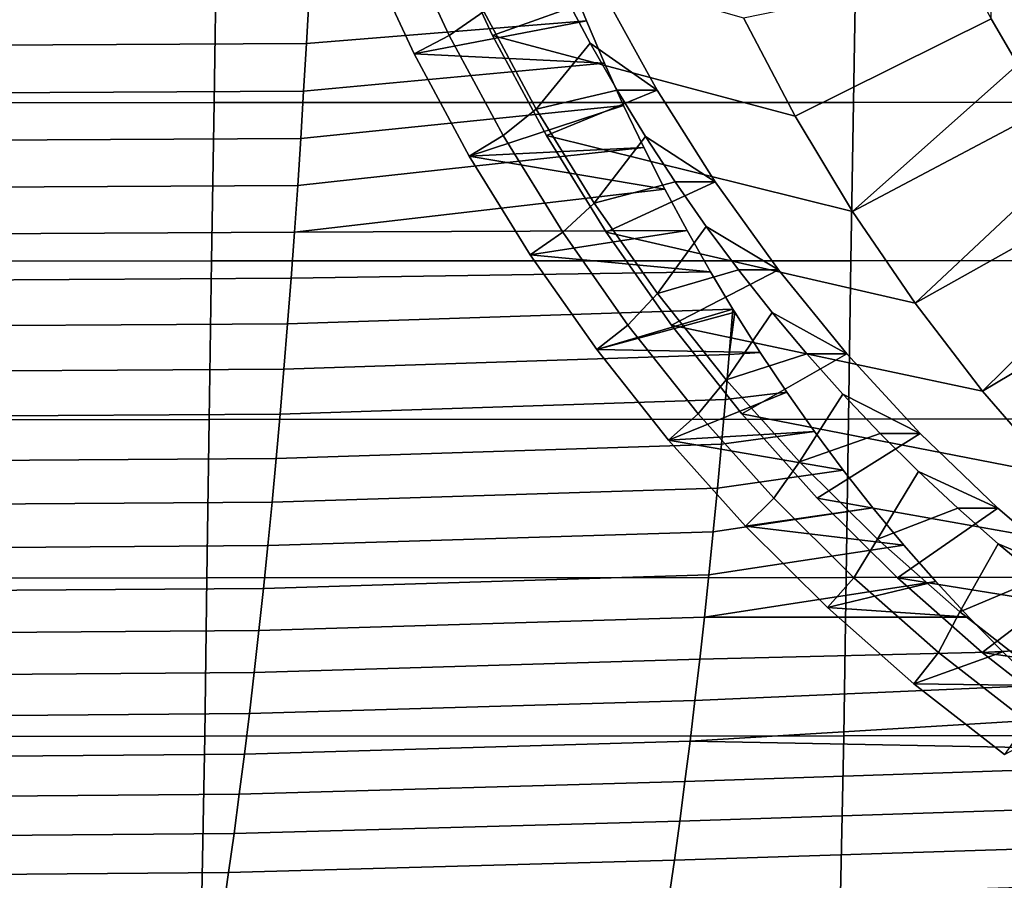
# Model space of a CAD drawing. Header units: metres. Extents: x -23 to 242, y -40 to 23.
# Tile 405 of 450: x 207.82 to 213.95, y -10.74 to -5.38. Entities that reach past the tile are written whole.
import ezdxf

# ---------------------------------------------------------------- set-up
doc = ezdxf.new("R2010")
doc.units = ezdxf.units.M
doc.layers.add('solid_10171013', color=7, linetype='CONTINUOUS')

msp = doc.modelspace()

# ---------------------------------------------------------------- linework, layer by layer
at = {"layer": 'solid_10171013'}
for points in [[(214.033066, 5.659211, 277.262207), (214.033066, -5.6592, 277.262207), (213.866867, -5.375089, 277.226898)], [(210.763245, -5.479424, 285.25708), (211.462128, -5.228007, 285.40564), (211.171188, -4.617136, 285.343811), (210.464127, -4.837511, 285.193512)], [(210.417191, -4.706466, 286.844849), (210.708267, -5.331146, 286.906708), (210.493042, -5.479603, 286.528687), (210.193787, -4.837338, 286.465088)], [(210.193787, -4.837338, 286.465088), (210.493042, -5.479603, 286.528687), (210.275436, -5.593657, 286.482452), (209.969986, -4.938073, 286.417511)], [(212.647644, -5.981826, 277.705536), (210.763245, -5.479424, 285.25708), (210.464127, -4.837511, 285.193512), (212.325623, -5.368854, 277.637115)], [(209.045639, -4.911757, 303.185669), (205.063782, -4.913665, 302.479462), (205.048462, -5.899376, 302.446655), (209.029449, -5.897145, 303.154816)], [(213.027573, -4.910502, 303.891235), (209.045639, -4.911757, 303.185669), (209.029449, -5.897145, 303.154816), (213.010529, -5.89567, 303.862091)], [(209.969986, -4.938073, 286.417511), (210.275436, -5.593657, 286.482452), (211.347351, -5.387667, 280.942657), (211.241104, -5.122177, 280.836029)], [(217.009567, -4.909942, 304.59613), (213.027573, -4.910502, 303.891235), (213.010529, -5.89567, 303.862091), (216.991684, -5.895, 304.568451)], [(213.866867, -5.375089, 277.226898), (212.647644, -5.981826, 277.705536), (212.325623, -5.368854, 277.637115), (213.709152, -5.085615, 277.193359)], [(211.241104, -5.122177, 280.836029), (211.347351, -5.387667, 280.942657), (209.604523, -5.530288, 280.61618), (209.620758, -5.232088, 280.522858)], [(206.840317, -5.543245, 280.023743), (206.856598, -5.244403, 279.930115), (209.620758, -5.232088, 280.522858), (209.604523, -5.530288, 280.61618)], [(211.212662, -5.228073, 286.579437), (211.371628, -5.526678, 286.61322), (211.035019, -5.937101, 286.976166), (210.708267, -5.331146, 286.906708)], [(211.099213, -6.10248, 285.328491), (211.788757, -5.820104, 285.475067), (211.462128, -5.228007, 285.40564), (210.763245, -5.479424, 285.25708)], [(211.462128, -5.228007, 285.40564), (211.788757, -5.820104, 285.475067), (211.371628, -5.526678, 286.61322), (211.212662, -5.228073, 286.579437)], [(210.708267, -5.331146, 286.906708), (211.035019, -5.937101, 286.976166), (210.828812, -6.10227, 286.600067), (210.493042, -5.479603, 286.528687)], [(211.347351, -5.387667, 280.942657), (211.459885, -5.652039, 281.055115), (209.587357, -5.826553, 280.714874), (209.604523, -5.530288, 280.61618)], [(210.275436, -5.593657, 286.482452), (211.459885, -5.652039, 281.055115), (211.347351, -5.387667, 280.942657)], [(213.866867, -5.375089, 277.226898), (214.033066, -5.6592, 277.262207), (213.003784, -6.574573, 277.78125), (212.647644, -5.981826, 277.705536)], [(210.493042, -5.479603, 286.528687), (210.828812, -6.10227, 286.600067), (210.618439, -6.229732, 286.555359), (210.275436, -5.593657, 286.482452)], [(213.003784, -6.574573, 277.78125), (211.099213, -6.10248, 285.328491), (210.763245, -5.479424, 285.25708), (212.647644, -5.981826, 277.705536)], [(206.82309, -5.840147, 280.122803), (206.840317, -5.543245, 280.023743), (209.604523, -5.530288, 280.61618), (209.587357, -5.826553, 280.714874)], [(211.371628, -5.526678, 286.61322), (211.539307, -5.820156, 286.648865), (211.035019, -5.937101, 286.976166)], [(211.788757, -5.820104, 285.475067), (211.539307, -5.820156, 286.648865), (211.371628, -5.526678, 286.61322)], [(210.275436, -5.593657, 286.482452), (210.618439, -6.229732, 286.555359), (211.578705, -5.914972, 281.173462), (211.459885, -5.652039, 281.055115)], [(211.459885, -5.652039, 281.055115), (211.578705, -5.914972, 281.173462), (209.569244, -6.120746, 280.819), (209.587357, -5.826553, 280.714874)], [(214.033066, -5.6592, 277.262207), (214.207748, -5.937935, 277.299347), (213.003784, -6.574573, 277.78125)], [(211.539307, -5.820156, 286.648865), (211.715485, -6.108185, 286.68631), (211.396317, -6.522201, 287.052948), (211.035019, -5.937101, 286.976166)], [(211.470581, -6.703853, 285.40744), (212.149612, -6.390692, 285.551788), (211.788757, -5.820104, 285.475067), (211.099213, -6.10248, 285.328491)], [(211.788757, -5.820104, 285.475067), (212.149612, -6.390692, 285.551788), (211.715485, -6.108185, 286.68631), (211.539307, -5.820156, 286.648865)], [(206.804901, -6.13497, 280.227295), (206.82309, -5.840147, 280.122803), (209.587357, -5.826553, 280.714874), (209.569244, -6.120746, 280.819)], [(209.029449, -5.897145, 303.154816), (205.048462, -5.899376, 302.446655), (205.034058, -6.88505, 302.408295), (209.014114, -6.882522, 303.118744)], [(213.010529, -5.89567, 303.862091), (209.029449, -5.897145, 303.154816), (209.014114, -6.882522, 303.118744), (212.994278, -6.880847, 303.828064)], [(211.578705, -5.914972, 281.173462), (211.703964, -6.176338, 281.297607), (209.550186, -6.412728, 280.928467), (209.569244, -6.120746, 280.819)], [(210.618439, -6.229732, 286.555359), (211.703964, -6.176338, 281.297607), (211.578705, -5.914972, 281.173462)], [(211.035019, -5.937101, 286.976166), (211.396317, -6.522201, 287.052948), (211.200256, -6.703795, 286.679016), (210.828812, -6.10227, 286.600067)], [(216.991684, -5.895, 304.568451), (213.010529, -5.89567, 303.862091), (212.994278, -6.880847, 303.828064), (216.974564, -6.880077, 304.536224)], [(214.207748, -5.937935, 277.299347), (214.390778, -6.211088, 277.338257), (213.392929, -7.145226, 277.863953), (213.003784, -6.574573, 277.78125)], [(206.785767, -6.427579, 280.337158), (206.804901, -6.13497, 280.227295), (209.569244, -6.120746, 280.819), (209.550186, -6.412728, 280.928467)], [(210.828812, -6.10227, 286.600067), (211.200256, -6.703795, 286.679016), (210.997345, -6.843343, 286.635895), (210.618439, -6.229732, 286.555359)], [(213.392929, -7.145226, 277.863953), (211.470581, -6.703853, 285.40744), (211.099213, -6.10248, 285.328491), (213.003784, -6.574573, 277.78125)], [(211.715485, -6.108185, 286.68631), (211.900085, -6.39064, 286.725555), (211.396317, -6.522201, 287.052948)], [(212.149612, -6.390692, 285.551788), (211.900085, -6.39064, 286.725555), (211.715485, -6.108185, 286.68631)], [(211.703964, -6.176338, 281.297607), (211.835754, -6.435982, 281.427521), (209.530197, -6.702361, 281.043304), (209.550186, -6.412728, 280.928467)], [(210.618439, -6.229732, 286.555359), (211.835754, -6.435982, 281.427521), (211.703964, -6.176338, 281.297607)], [(210.618439, -6.229732, 286.555359), (210.997345, -6.843343, 286.635895), (211.974091, -6.693615, 281.563293), (211.835754, -6.435982, 281.427521)], [(214.390778, -6.211088, 277.338257), (214.581833, -6.478203, 277.378876), (213.392929, -7.145226, 277.863953)], [(206.765701, -6.717835, 280.452423), (206.785767, -6.427579, 280.337158), (209.550186, -6.412728, 280.928467), (209.530197, -6.702361, 281.043304)], [(211.900085, -6.39064, 286.725555), (212.093033, -6.667392, 286.766571), (211.790894, -7.084392, 287.136841), (211.396317, -6.522201, 287.052948)], [(211.876068, -7.281579, 285.493622), (212.543686, -6.938179, 285.635529), (212.149612, -6.390692, 285.551788), (211.470581, -6.703853, 285.40744)], [(212.149612, -6.390692, 285.551788), (212.543686, -6.938179, 285.635529), (212.093033, -6.667392, 286.766571), (211.900085, -6.39064, 286.725555)], [(211.835754, -6.435982, 281.427521), (211.974091, -6.693615, 281.563293), (209.530197, -6.702361, 281.043304)], [(214.581833, -6.478203, 277.378876), (214.781082, -6.739462, 277.421204), (213.813843, -7.691972, 277.95343), (213.392929, -7.145226, 277.863953)], [(211.396317, -6.522201, 287.052948), (211.790894, -7.084392, 287.136841), (211.60585, -7.28167, 286.765228), (211.200256, -6.703795, 286.679016)], [(212.093033, -6.667392, 286.766571), (212.294144, -6.938138, 286.809296), (211.790894, -7.084392, 287.136841)], [(212.543686, -6.938179, 285.635529), (212.294144, -6.938138, 286.809296), (212.093033, -6.667392, 286.766571)], [(206.74469, -7.005603, 280.573059), (206.765701, -6.717835, 280.452423), (209.530197, -6.702361, 281.043304), (209.509277, -6.989508, 281.163483)], [(211.974091, -6.693615, 281.563293), (212.119095, -6.948992, 281.704651), (209.509277, -6.989508, 281.163483), (209.530197, -6.702361, 281.043304)], [(210.997345, -6.843343, 286.635895), (212.119095, -6.948992, 281.704651), (211.974091, -6.693615, 281.563293)], [(211.200256, -6.703795, 286.679016), (211.60585, -7.28167, 286.765228), (211.411453, -7.433316, 286.723907), (210.997345, -6.843343, 286.635895)], [(213.813843, -7.691972, 277.95343), (211.876068, -7.281579, 285.493622), (211.470581, -6.703853, 285.40744), (213.392929, -7.145226, 277.863953)], [(214.781082, -6.739462, 277.421204), (214.987946, -6.994164, 277.465179), (213.813843, -7.691972, 277.95343)], [(210.997345, -6.843343, 286.635895), (211.411453, -7.433316, 286.723907), (212.258682, -7.182138, 281.839783), (212.119095, -6.948992, 281.704651)], [(209.014114, -6.882522, 303.118744), (205.034058, -6.88505, 302.408295), (205.020416, -7.870725, 302.36438), (208.999466, -7.867932, 303.077454)], [(212.994278, -6.880847, 303.828064), (209.014114, -6.882522, 303.118744), (208.999466, -7.867932, 303.077454), (212.978668, -7.866078, 303.789154)], [(216.974564, -6.880077, 304.536224), (212.994278, -6.880847, 303.828064), (212.978668, -7.866078, 303.789154), (216.958023, -7.865217, 304.499359)], [(212.119095, -6.948992, 281.704651), (212.258682, -7.182138, 281.839783), (209.487411, -7.274032, 281.28894), (209.509277, -6.989508, 281.163483)], [(212.294144, -6.938138, 286.809296), (212.503098, -7.202491, 286.853729), (212.217346, -7.621698, 287.227478), (211.790894, -7.084392, 287.136841)], [(212.314346, -7.833797, 285.586792), (212.969177, -7.460143, 285.725983), (212.543686, -6.938179, 285.635529), (211.876068, -7.281579, 285.493622)], [(212.543686, -6.938179, 285.635529), (212.969177, -7.460143, 285.725983), (212.503098, -7.202491, 286.853729), (212.294144, -6.938138, 286.809296)], [(206.722748, -7.290744, 280.699036), (206.74469, -7.005603, 280.573059), (209.509277, -6.989508, 281.163483), (209.487411, -7.274032, 281.28894)], [(214.987946, -6.994164, 277.465179), (215.202393, -7.242218, 277.510773), (214.264984, -8.212778, 278.049316), (213.813843, -7.691972, 277.95343)], [(211.790894, -7.084392, 287.136841), (212.217346, -7.621698, 287.227478), (212.044083, -7.833839, 286.858398), (211.60585, -7.28167, 286.765228)], [(212.258682, -7.182138, 281.839783), (212.236435, -7.465043, 281.969147), (209.46463, -7.555794, 281.419708), (209.487411, -7.274032, 281.28894)], [(211.411453, -7.433316, 286.723907), (212.270828, -7.201873, 281.851501), (212.258682, -7.182138, 281.839783)], [(211.411453, -7.433316, 286.723907), (212.429276, -7.451987, 282.003998), (212.270828, -7.201873, 281.851501)], [(212.503098, -7.202491, 286.853729), (212.719681, -7.460158, 286.89975), (212.217346, -7.621698, 287.227478)], [(212.270828, -7.201873, 281.851501), (212.236435, -7.465043, 281.969147), (212.258682, -7.182138, 281.839783)], [(212.429276, -7.451987, 282.003998), (212.236435, -7.465043, 281.969147), (212.270828, -7.201873, 281.851501)], [(212.969177, -7.460143, 285.725983), (212.719681, -7.460158, 286.89975), (212.503098, -7.202491, 286.853729)], [(206.69986, -7.573123, 280.830353), (206.722748, -7.290744, 280.699036), (209.487411, -7.274032, 281.28894), (209.46463, -7.555794, 281.419708)], [(211.60585, -7.28167, 286.765228), (212.044083, -7.833839, 286.858398), (211.858932, -7.997153, 286.819031), (211.411453, -7.433316, 286.723907)], [(214.264984, -8.212778, 278.049316), (212.314346, -7.833797, 285.586792), (211.876068, -7.281579, 285.493622), (213.813843, -7.691972, 277.95343)], [(212.236435, -7.465043, 281.969147), (212.212982, -7.745128, 282.10376), (209.440918, -7.834656, 281.555756), (209.46463, -7.555794, 281.419708)], [(211.411453, -7.433316, 286.723907), (211.858932, -7.997153, 286.819031), (212.594528, -7.699022, 282.161621), (212.429276, -7.451987, 282.003998)], [(212.429276, -7.451987, 282.003998), (212.594528, -7.699022, 282.161621), (212.212982, -7.745128, 282.10376), (212.236435, -7.465043, 281.969147)], [(212.719681, -7.460158, 286.89975), (212.943771, -7.711007, 286.947388), (212.674194, -8.132234, 287.324585), (212.217346, -7.621698, 287.227478)], [(212.783966, -8.358634, 285.686615), (213.424683, -7.954847, 285.822784), (212.969177, -7.460143, 285.725983), (212.314346, -7.833797, 285.586792)], [(212.969177, -7.460143, 285.725983), (213.424683, -7.954847, 285.822784), (212.943771, -7.711007, 286.947388), (212.719681, -7.460158, 286.89975)], [(206.676041, -7.8526, 280.96698), (206.69986, -7.573123, 280.830353), (209.46463, -7.555794, 281.419708), (209.440918, -7.834656, 281.555756)], [(212.217346, -7.621698, 287.227478), (212.674194, -8.132234, 287.324585), (212.51355, -8.358485, 286.95816), (212.044083, -7.833839, 286.858398)], [(211.858932, -7.997153, 286.819031), (212.766678, -7.942787, 282.324402), (212.594528, -7.699022, 282.161621)], [(212.594528, -7.699022, 282.161621), (212.766678, -7.942787, 282.324402), (212.188599, -8.022204, 282.243591), (212.212982, -7.745128, 282.10376)], [(212.943771, -7.711007, 286.947388), (213.175232, -7.954909, 286.996582), (212.674194, -8.132234, 287.324585)], [(213.424683, -7.954847, 285.822784), (213.175232, -7.954909, 286.996582), (212.943771, -7.711007, 286.947388)], [(212.212982, -7.745128, 282.10376), (212.188599, -8.022204, 282.243591), (209.41629, -8.110503, 281.697052), (209.440918, -7.834656, 281.555756)], [(206.651291, -8.12906, 281.108887), (206.676041, -7.8526, 280.96698), (209.440918, -7.834656, 281.555756), (209.41629, -8.110503, 281.697052)], [(212.044083, -7.833839, 286.858398), (212.51355, -8.358485, 286.95816), (212.337982, -8.532511, 286.920868), (211.858932, -7.997153, 286.819031)], [(214.744843, -8.705948, 278.151337), (212.783966, -8.358634, 285.686615), (212.314346, -7.833797, 285.586792), (214.264984, -8.212778, 278.049316)], [(208.999466, -7.867932, 303.077454), (205.020416, -7.870725, 302.36438), (205.007523, -8.856423, 302.314819), (208.985519, -8.853404, 303.030884)], [(212.978668, -7.866078, 303.789154), (208.999466, -7.867932, 303.077454), (208.985519, -8.853404, 303.030884), (212.963699, -8.851396, 303.74527)], [(216.958023, -7.865217, 304.499359), (212.978668, -7.866078, 303.789154), (212.963699, -8.851396, 303.74527), (216.942078, -8.850457, 304.457855)], [(211.858932, -7.997153, 286.819031), (212.945679, -8.182953, 282.492371), (212.766678, -7.942787, 282.324402)], [(212.766678, -7.942787, 282.324402), (212.945679, -8.182953, 282.492371), (212.1633, -8.296187, 282.388672), (212.188599, -8.022204, 282.243591)], [(213.175232, -7.954909, 286.996582), (213.413864, -8.191613, 287.047302), (213.159805, -8.614203, 287.427795), (212.674194, -8.132234, 287.324585)], [(213.283081, -8.853991, 285.792694), (213.908829, -8.420793, 285.92572), (213.424683, -7.954847, 285.822784), (212.783966, -8.358634, 285.686615)], [(213.424683, -7.954847, 285.822784), (213.908829, -8.420793, 285.92572), (213.413864, -8.191613, 287.047302), (213.175232, -7.954909, 286.996582)], [(212.188599, -8.022204, 282.243591), (212.1633, -8.296187, 282.388672), (209.390732, -8.383253, 281.843567), (209.41629, -8.110503, 281.697052)], [(211.858932, -7.997153, 286.819031), (212.337982, -8.532511, 286.920868), (213.131332, -8.418853, 282.66452), (212.945679, -8.182953, 282.492371)], [(206.625626, -8.40242, 281.256073), (206.651291, -8.12906, 281.108887), (209.41629, -8.110503, 281.697052), (209.390732, -8.383253, 281.843567)], [(212.674194, -8.132234, 287.324585), (213.159805, -8.614203, 287.427795), (213.013031, -8.854201, 287.064331), (212.51355, -8.358485, 286.95816)], [(212.945679, -8.182953, 282.492371), (213.131332, -8.418853, 282.66452), (212.1371, -8.567001, 282.538971), (212.1633, -8.296187, 282.388672)], [(213.413864, -8.191613, 287.047302), (213.659363, -8.42081, 287.099487), (213.159805, -8.614203, 287.427795)], [(213.908829, -8.420793, 285.92572), (213.659363, -8.42081, 287.099487), (213.413864, -8.191613, 287.047302)], [(212.1633, -8.296187, 282.388672), (212.1371, -8.567001, 282.538971), (209.364273, -8.65283, 281.99527), (209.390732, -8.383253, 281.843567)], [(206.59903, -8.672599, 281.408478), (206.625626, -8.40242, 281.256073), (209.390732, -8.383253, 281.843567), (209.364273, -8.65283, 281.99527)], [(212.51355, -8.358485, 286.95816), (213.013031, -8.854201, 287.064331), (212.847839, -9.038541, 287.029236), (212.337982, -8.532511, 286.920868)], [(215.252045, -9.17003, 278.259125), (213.283081, -8.853991, 285.792694), (212.783966, -8.358634, 285.686615), (214.744843, -8.705948, 278.151337)], [(213.131332, -8.418853, 282.66452), (213.323624, -8.650228, 282.840851), (212.10997, -8.834572, 282.694427), (212.1371, -8.567001, 282.538971)], [(212.337982, -8.532511, 286.920868), (213.323624, -8.650228, 282.840851), (213.131332, -8.418853, 282.66452)], [(213.659363, -8.42081, 287.099487), (213.911423, -8.642254, 287.153076), (213.672501, -9.065916, 287.536774), (213.159805, -8.614203, 287.427795)], [(213.810135, -9.318332, 285.904724), (214.419464, -8.855846, 286.034241), (213.908829, -8.420793, 285.92572), (213.283081, -8.853991, 285.792694)], [(213.908829, -8.420793, 285.92572), (214.419464, -8.855846, 286.034241), (213.911423, -8.642254, 287.153076), (213.659363, -8.42081, 287.099487)], [(212.1371, -8.567001, 282.538971), (212.10997, -8.834572, 282.694427), (209.336899, -8.919157, 282.152161), (209.364273, -8.65283, 281.99527)], [(212.337982, -8.532511, 286.920868), (212.847839, -9.038541, 287.029236), (213.522476, -8.876801, 283.021301), (213.323624, -8.650228, 282.840851)], [(213.159805, -8.614203, 287.427795), (213.672501, -9.065916, 287.536774), (213.539749, -9.318269, 287.1763), (213.013031, -8.854201, 287.064331)], [(206.571518, -8.939519, 281.566101), (206.59903, -8.672599, 281.408478), (209.364273, -8.65283, 281.99527), (209.336899, -8.919157, 282.152161)], [(213.323624, -8.650228, 282.840851), (213.522476, -8.876801, 283.021301), (212.08194, -9.098823, 282.855042), (212.10997, -8.834572, 282.694427)], [(213.911423, -8.642254, 287.153076), (214.169907, -8.855799, 287.208008), (213.672501, -9.065916, 287.536774)], [(214.419464, -8.855846, 286.034241), (214.169907, -8.855799, 287.208008), (213.911423, -8.642254, 287.153076)], [(208.985519, -8.853404, 303.030884), (205.007523, -8.856423, 302.314819), (204.995499, -9.84198, 302.259033), (208.972366, -9.838778, 302.978424)], [(212.963699, -8.851396, 303.74527), (208.985519, -8.853404, 303.030884), (208.972366, -9.838778, 302.978424), (212.949478, -9.83665, 303.695831)], [(212.10997, -8.834572, 282.694427), (212.08194, -9.098823, 282.855042), (209.308624, -9.182158, 282.314178), (209.336899, -8.919157, 282.152161)], [(213.522476, -8.876801, 283.021301), (213.72757, -9.09784, 283.204468), (212.08194, -9.098823, 282.855042)], [(213.013031, -8.854201, 287.064331), (213.539749, -9.318269, 287.1763), (213.385818, -9.512513, 287.143585), (212.847839, -9.038541, 287.029236)], [(212.847839, -9.038541, 287.029236), (213.72757, -9.09784, 283.204468), (213.522476, -8.876801, 283.021301)], [(216.942078, -8.850457, 304.457855), (212.963699, -8.851396, 303.74527), (212.949478, -9.83665, 303.695831), (216.926834, -9.835656, 304.411102)], [(215.784424, -9.603066, 278.372284), (213.810135, -9.318332, 285.904724), (213.283081, -8.853991, 285.792694), (215.252045, -9.17003, 278.259125)], [(214.169907, -8.855799, 287.208008), (214.434616, -9.061303, 287.264282), (214.21048, -9.485785, 287.651123), (213.672501, -9.065916, 287.536774)], [(213.810135, -9.318332, 285.904724), (214.954849, -9.258588, 286.148041), (214.419464, -8.855846, 286.034241)], [(206.543106, -9.203098, 281.728882), (206.571518, -8.939519, 281.566101), (209.336899, -8.919157, 282.152161), (209.308624, -9.182158, 282.314178)], [(212.847839, -9.038541, 287.029236), (213.385818, -9.512513, 287.143585), (213.939011, -9.313382, 283.390747), (213.72757, -9.09784, 283.204468)], [(214.21048, -9.485785, 287.651123), (214.092621, -9.749741, 287.293823), (213.539749, -9.318269, 287.1763), (213.672501, -9.065916, 287.536774)], [(212.08194, -9.098823, 282.855042), (212.053024, -9.35968, 283.020782), (209.279449, -9.441754, 282.481293), (209.308624, -9.182158, 282.314178)], [(213.72757, -9.09784, 283.204468), (213.939011, -9.313382, 283.390747), (212.053024, -9.35968, 283.020782), (212.08194, -9.098823, 282.855042)], [(206.513794, -9.463259, 281.89679), (206.543106, -9.203098, 281.728882), (209.308624, -9.182158, 282.314178), (209.279449, -9.441754, 282.481293)], [(213.939011, -9.313382, 283.390747), (214.156433, -9.522866, 283.57959), (212.023193, -9.617067, 283.19162), (212.053024, -9.35968, 283.020782)], [(213.385818, -9.512513, 287.143585), (214.156433, -9.522866, 283.57959), (213.939011, -9.313382, 283.390747)], [(214.363007, -9.74984, 286.022247), (215.513016, -9.627528, 286.266693), (214.954849, -9.258588, 286.148041), (213.810135, -9.318332, 285.904724)], [(212.053024, -9.35968, 283.020782), (212.023193, -9.617067, 283.19162), (209.24939, -9.697872, 282.653503), (209.279449, -9.441754, 282.481293)], [(213.539749, -9.318269, 287.1763), (214.092621, -9.749741, 287.293823), (213.950089, -9.952911, 287.263519), (213.385818, -9.512513, 287.143585)], [(216.340668, -10.003983, 278.49054), (214.363007, -9.74984, 286.022247), (213.810135, -9.318332, 285.904724), (215.784424, -9.603066, 278.372284)], [(206.483582, -9.71992, 282.069824), (206.513794, -9.463259, 281.89679), (209.279449, -9.441754, 282.481293), (209.24939, -9.697872, 282.653503)], [(214.156433, -9.522866, 283.57959), (214.378708, -9.725025, 283.768799), (211.992477, -9.870911, 283.367523), (212.023193, -9.617067, 283.19162)], [(213.385818, -9.512513, 287.143585), (213.950089, -9.952911, 287.263519), (214.378708, -9.725025, 283.768799), (214.156433, -9.522866, 283.57959)], [(212.023193, -9.617067, 283.19162), (211.992477, -9.870911, 283.367523), (209.21843, -9.950433, 282.83075), (209.24939, -9.697872, 282.653503)], [(206.452469, -9.973003, 282.247925), (206.483582, -9.71992, 282.069824), (209.24939, -9.697872, 282.653503), (209.21843, -9.950433, 282.83075)], [(214.378708, -9.725025, 283.768799), (214.605728, -9.919886, 283.95871), (211.992477, -9.870911, 283.367523)], [(208.972366, -9.838778, 302.978424), (204.995499, -9.84198, 302.259033), (204.977432, -10.827096, 302.194733), (208.952911, -10.82376, 302.917755)], [(212.949478, -9.83665, 303.695831), (208.972366, -9.838778, 302.978424), (208.952911, -10.82376, 302.917755), (212.928711, -10.821555, 303.638519)], [(216.926834, -9.835656, 304.411102), (212.949478, -9.83665, 303.695831), (212.928711, -10.821555, 303.638519), (216.904816, -10.820546, 304.356812)], [(211.992477, -9.870911, 283.367523), (211.960876, -10.121134, 283.548462), (209.186584, -10.19936, 283.013031), (209.21843, -9.950433, 282.83075)], [(214.605728, -9.919886, 283.95871), (214.737534, -10.027944, 284.067474), (211.960876, -10.121134, 283.548462), (211.992477, -9.870911, 283.367523)], [(206.420471, -10.222427, 282.431091), (206.452469, -9.973003, 282.247925), (209.21843, -9.950433, 282.83075), (209.186584, -10.19936, 283.013031)], [(214.737534, -10.027944, 284.067474), (214.705917, -10.27559, 284.251526), (211.928391, -10.367661, 283.734436), (211.960876, -10.121134, 283.548462)], [(211.960876, -10.121134, 283.548462), (211.928391, -10.367661, 283.734436), (209.15387, -10.444577, 283.200287), (209.186584, -10.19936, 283.013031)], [(206.387589, -10.468114, 282.619263), (206.420471, -10.222427, 282.431091), (209.186584, -10.19936, 283.013031), (209.15387, -10.444577, 283.200287)], [(214.705917, -10.27559, 284.251526), (214.672791, -10.520206, 284.441071), (211.89502, -10.61042, 283.925354), (211.928391, -10.367661, 283.734436)], [(211.928391, -10.367661, 283.734436), (211.89502, -10.61042, 283.925354), (209.120285, -10.686007, 283.392517), (209.15387, -10.444577, 283.200287)], [(206.353821, -10.709983, 282.812408), (206.387589, -10.468114, 282.619263), (209.15387, -10.444577, 283.200287), (209.120285, -10.686007, 283.392517)], [(214.672791, -10.520206, 284.441071), (214.638794, -10.760989, 284.63562), (211.860779, -10.849333, 284.121246), (211.89502, -10.61042, 283.925354)], [(211.89502, -10.61042, 283.925354), (211.860779, -10.849333, 284.121246), (209.085815, -10.923575, 283.589661), (209.120285, -10.686007, 283.392517)], [(206.319199, -10.947953, 283.010529), (206.353821, -10.709983, 282.812408), (209.120285, -10.686007, 283.392517), (209.085815, -10.923575, 283.589661)]]:
    msp.add_3dface(points, dxfattribs=at)

doc.saveas('drawing.dxf')
